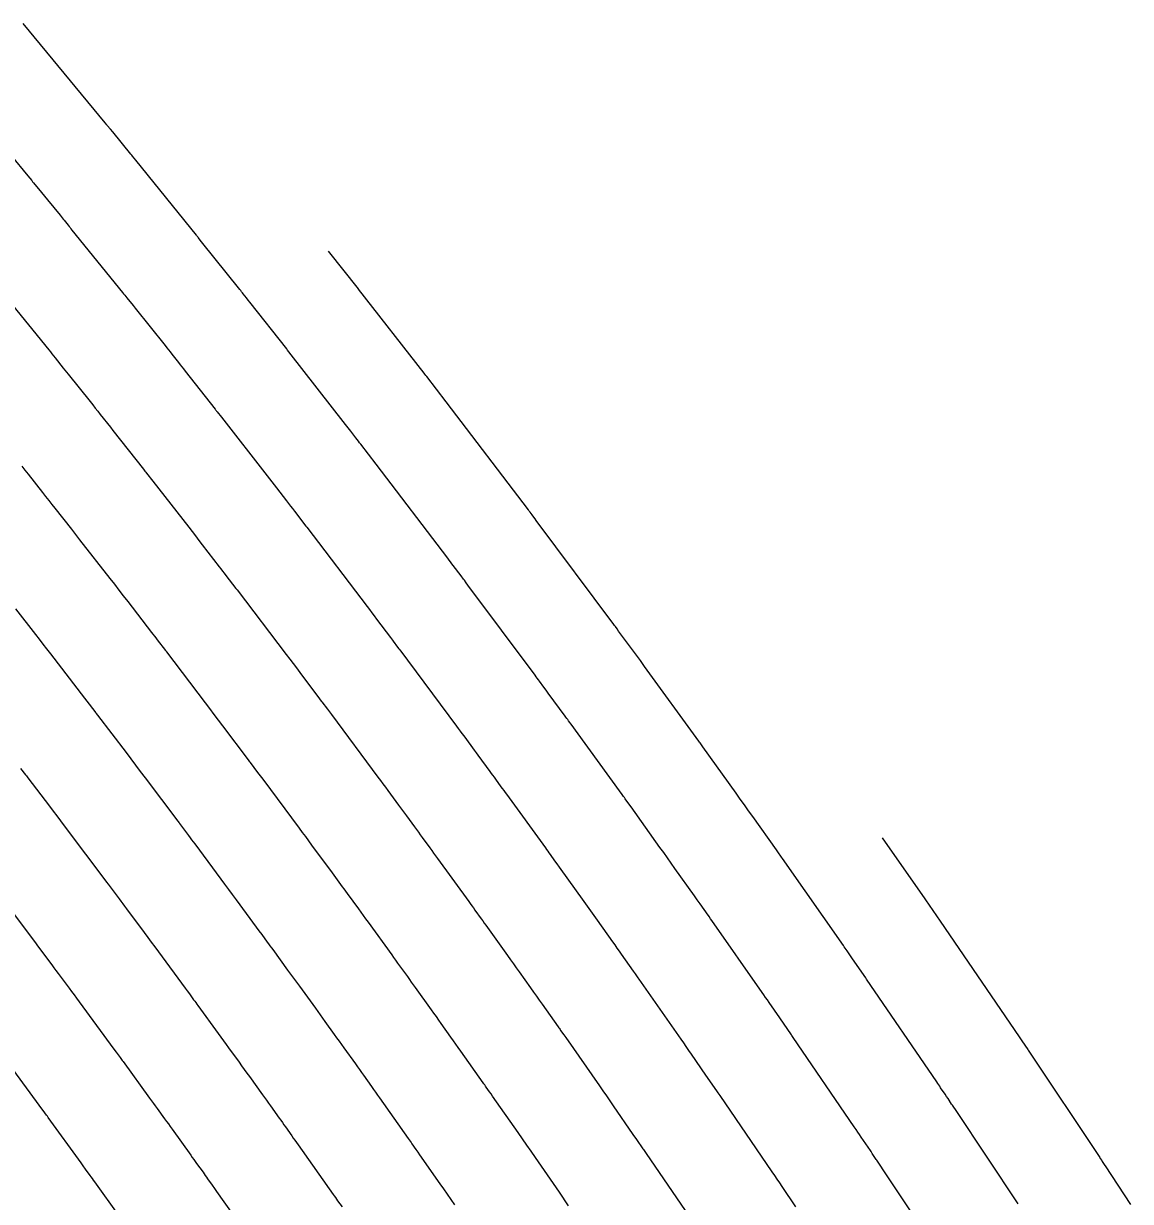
# Model space of a CAD drawing. Extents: x 1098669 to 1198896, y 698679 to 704410.
# Drawn here: x 1106742.16 to 1106777.59, y 699733.47 to 699771.16 of the extents above; entities that cross this region are included whole.
import ezdxf

# ---------------------------------------------------------------- set-up
doc = ezdxf.new("R2010")
doc.units = 0
doc.layers.add('R_Contours', color=7, linetype='Continuous')

msp = doc.modelspace()

# ---------------------------------------------------------------- linework, layer by layer
at = {"layer": 'R_Contours'}
for points in [[(1106771.41, 699731.878), (1106769.676, 699734.478), (1106769.594, 699734.601), (1106769.512, 699734.724), (1106769.492, 699734.755), (1106769.471, 699734.785), (1106769.45, 699734.816), (1106769.43, 699734.847), (1106769.325, 699735.003), (1106769.283, 699735.065), (1106769.262, 699735.096), (1106768.971, 699735.526), (1106768.915, 699735.608), (1106768.86, 699735.69), (1106768.804, 699735.772), (1106768.748, 699735.854), (1106766.792, 699738.72), (1106766.752, 699738.78), (1106766.738, 699738.8), (1106766.362, 699739.344), (1106766.023, 699739.834), (1106765.966, 699739.916), (1106765.91, 699739.997), (1106765.853, 699740.079), (1106765.796, 699740.16), (1106764.19, 699742.458), (1106764.15, 699742.515), (1106764.1, 699742.586), (1106764.08, 699742.615), (1106764.07, 699742.629), (1106763.816, 699742.988), (1106763.724, 699743.117), (1106763.633, 699743.246), (1106763.008, 699744.128), (1106762.888, 699744.296), (1106762.769, 699744.464), (1106762.649, 699744.633), (1106762.529, 699744.8), (1106761.603, 699746.092), (1106761.532, 699746.191), (1106761.413, 699746.357), (1106761.389, 699746.39), (1106761.365, 699746.424), (1106761.341, 699746.457), (1106761.317, 699746.49), (1106759.825, 699748.544), (1106759.77, 699748.62), (1106759.714, 699748.696), (1106759.604, 699748.848), (1106759.576, 699748.886), (1106759.549, 699748.924), (1106759.521, 699748.962), (1106759.493, 699749), (1106758.954, 699749.735), (1106758.884, 699749.83), (1106758.814, 699749.925), (1106758.674, 699750.115), (1106758.639, 699750.162), (1106758.604, 699750.21), (1106758.569, 699750.257), (1106758.534, 699750.304), (1106756.385, 699753.191), (1106756.332, 699753.261), (1106756.27, 699753.345), (1106756.244, 699753.379), (1106756.167, 699753.483), (1106755.916, 699753.816), (1106755.871, 699753.875), (1106755.826, 699753.934), (1106755.782, 699753.993), (1106755.737, 699754.052), (1106753.449, 699757.058), (1106753.444, 699757.065), (1106752.958, 699757.695), (1106752.918, 699757.747), (1106752.877, 699757.8), (1106752.836, 699757.853), (1106752.795, 699757.906), (1106752.633, 699758.118), (1106752.592, 699758.171), (1106752.551, 699758.223), (1106752.51, 699758.276), (1106752.469, 699758.329), (1106750.654, 699760.657), (1106750.611, 699760.713), (1106750.585, 699760.746), (1106749.401, 699762.244), (1106749.349, 699762.311), (1106749.296, 699762.378), (1106749.191, 699762.512), (1106749.164, 699762.545), (1106749.138, 699762.578), (1106749.111, 699762.612), (1106749.085, 699762.645), (1106747.862, 699764.176), (1106747.755, 699764.311), (1106747.739, 699764.33), (1106747.724, 699764.349), (1106747.709, 699764.368), (1106747.693, 699764.387), (1106745.75, 699766.788), (1106745.7, 699766.851), (1106745.65, 699766.913), (1106745.624, 699766.944), (1106745.599, 699766.975), (1106745.014, 699767.691), (1106744.943, 699767.778), (1106744.842, 699767.901), (1106744.824, 699767.922), (1106744.778, 699767.978), (1106742.146, 699771.159)], [(1106740.11, 699768.929), (1106742.3, 699766.284), (1106742.361, 699766.209), (1106742.422, 699766.135), (1106742.453, 699766.098), (1106742.483, 699766.061), (1106742.736, 699765.751), (1106742.831, 699765.635), (1106742.926, 699765.52), (1106743.332, 699765.023), (1106743.364, 699764.984), (1106743.396, 699764.945), (1106743.427, 699764.905), (1106743.459, 699764.866), (1106743.585, 699764.71), (1106743.617, 699764.67), (1106743.649, 699764.631), (1106743.68, 699764.592), (1106743.712, 699764.553), (1106745.33, 699762.554), (1106745.364, 699762.512), (1106745.398, 699762.47), (1106745.431, 699762.428), (1106745.465, 699762.386), (1106745.666, 699762.133), (1106745.733, 699762.049), (1106746.689, 699760.853), (1106746.743, 699760.785), (1106746.797, 699760.717), (1106746.85, 699760.65), (1106746.904, 699760.582), (1106747.118, 699760.31), (1106747.172, 699760.242), (1106747.225, 699760.174), (1106747.279, 699760.106), (1106747.333, 699760.038), (1106748.291, 699758.824), (1106748.308, 699758.803), (1106748.325, 699758.781), (1106748.342, 699758.76), (1106748.358, 699758.739), (1106748.493, 699758.567), (1106749.959, 699756.686), (1106750.034, 699756.589), (1106750.108, 699756.493), (1106750.183, 699756.396), (1106750.258, 699756.3), (1106750.579, 699755.882), (1106750.642, 699755.801), (1106750.704, 699755.719), (1106750.767, 699755.638), (1106750.829, 699755.557), (1106751.2, 699755.076), (1106751.227, 699755.041), (1106753.154, 699752.509), (1106753.23, 699752.408), (1106753.307, 699752.308), (1106753.383, 699752.207), (1106753.459, 699752.106), (1106753.907, 699751.512), (1106753.968, 699751.431), (1106753.99, 699751.4), (1106754.132, 699751.21), (1106754.176, 699751.15), (1106754.199, 699751.12), (1106756.019, 699748.675), (1106756.076, 699748.598), (1106756.133, 699748.521), (1106756.19, 699748.444), (1106756.247, 699748.367), (1106756.473, 699748.059), (1106756.53, 699747.982), (1106756.587, 699747.905), (1106756.643, 699747.828), (1106756.7, 699747.751), (1106757.085, 699747.227), (1106757.129, 699747.166), (1106757.174, 699747.105), (1106757.218, 699747.044), (1106757.262, 699746.984), (1106757.439, 699746.74), (1106757.483, 699746.679), (1106757.527, 699746.618), (1106757.572, 699746.557), (1106757.616, 699746.496), (1106758.863, 699744.78), (1106758.9, 699744.729), (1106758.937, 699744.678), (1106758.974, 699744.627), (1106759.011, 699744.575), (1106759.158, 699744.37), (1106759.231, 699744.268), (1106759.305, 699744.165), (1106760.091, 699743.067), (1106760.198, 699742.919), (1106760.304, 699742.77), (1106760.41, 699742.622), (1106760.515, 699742.473), (1106761.01, 699741.774), (1106761.08, 699741.677), (1106761.149, 699741.579), (1106761.218, 699741.482), (1106761.287, 699741.384), (1106761.67, 699740.842), (1106761.7, 699740.799), (1106761.731, 699740.756), (1106761.821, 699740.627), (1106761.851, 699740.584), (1106763.193, 699738.665), (1106763.277, 699738.544), (1106763.362, 699738.423), (1106763.446, 699738.302), (1106763.53, 699738.18), (1106763.99, 699737.515), (1106764.118, 699737.329), (1106764.361, 699736.978), (1106764.381, 699736.948), (1106764.441, 699736.86), (1106766.11, 699734.415), (1106766.19, 699734.297), (1106766.27, 699734.18), (1106766.35, 699734.063), (1106766.429, 699733.945), (1106766.869, 699733.295)], [(1106773.995, 699733.391), (1106772.005, 699736.376), (1106771.911, 699736.517), (1106771.887, 699736.552), (1106771.864, 699736.587), (1106771.748, 699736.759), (1106771.701, 699736.828), (1106771.655, 699736.897), (1106771.512, 699737.108), (1106771.481, 699737.154), (1106771.449, 699737.201), (1106771.418, 699737.247), (1106771.386, 699737.294), (1106769.143, 699740.58), (1106769.115, 699740.621), (1106768.691, 699741.235), (1106768.516, 699741.488), (1106768.487, 699741.53), (1106768.457, 699741.572), (1106768.428, 699741.614), (1106768.399, 699741.656), (1106766.529, 699744.332), (1106766.484, 699744.395), (1106766.47, 699744.416), (1106766.323, 699744.623), (1106766.255, 699744.718), (1106765.501, 699745.783), (1106765.367, 699745.971), (1106765.234, 699746.159), (1106765.1, 699746.346), (1106764.966, 699746.534), (1106763.902, 699748.018), (1106763.858, 699748.079), (1106763.815, 699748.139), (1106763.793, 699748.17), (1106763.771, 699748.2), (1106762.034, 699750.591), (1106761.99, 699750.652), (1106761.946, 699750.712), (1106761.924, 699750.743), (1106761.902, 699750.773), (1106761.207, 699751.719), (1106761.154, 699751.791), (1106761.101, 699751.862), (1106761.075, 699751.898), (1106761.048, 699751.934), (1106758.571, 699755.261), (1106758.531, 699755.315), (1106758.523, 699755.326), (1106758.434, 699755.444), (1106758.373, 699755.525), (1106758.346, 699755.56), (1106758.32, 699755.596), (1106755.688, 699759.053), (1106755.688, 699759.054), (1106755.064, 699759.863), (1106755.036, 699759.899), (1106755.001, 699759.945), (1106754.98, 699759.972), (1106752.881, 699762.665), (1106752.878, 699762.668), (1106751.923, 699763.877)], [(1106741.674, 699762.318), (1106742.967, 699760.72), (1106743.019, 699760.655), (1106743.071, 699760.59), (1106743.123, 699760.526), (1106743.175, 699760.461), (1106743.434, 699760.137), (1106743.589, 699759.942), (1106744.293, 699759.061), (1106744.374, 699758.959), (1106744.455, 699758.856), (1106744.536, 699758.754), (1106744.617, 699758.652), (1106744.94, 699758.241), (1106745.021, 699758.139), (1106745.102, 699758.036), (1106745.183, 699757.934), (1106745.264, 699757.831), (1106745.998, 699756.902), (1106746.023, 699756.871), (1106746.048, 699756.839), (1106746.073, 699756.807), (1106746.097, 699756.775), (1106746.296, 699756.52), (1106747.448, 699755.042), (1106747.557, 699754.902), (1106747.666, 699754.762), (1106747.774, 699754.622), (1106747.882, 699754.482), (1106748.423, 699753.779), (1106748.477, 699753.709), (1106748.531, 699753.638), (1106748.585, 699753.568), (1106748.639, 699753.498), (1106748.957, 699753.086), (1106748.97, 699753.07), (1106748.995, 699753.037), (1106750.571, 699750.965), (1106750.679, 699750.824), (1106750.787, 699750.682), (1106750.894, 699750.539), (1106751.001, 699750.397), (1106751.638, 699749.552), (1106751.691, 699749.482), (1106751.71, 699749.456), (1106751.886, 699749.218), (1106751.95, 699749.133), (1106752.013, 699749.049), (1106753.505, 699747.045), (1106753.584, 699746.939), (1106753.662, 699746.832), (1106753.741, 699746.726), (1106753.82, 699746.619), (1106754.162, 699746.153), (1106754.226, 699746.066), (1106754.29, 699745.98), (1106754.353, 699745.893), (1106754.417, 699745.807), (1106754.676, 699745.454), (1106754.737, 699745.37), (1106754.799, 699745.287), (1106754.86, 699745.203), (1106754.92, 699745.119), (1106755.164, 699744.784), (1106755.224, 699744.7), (1106755.285, 699744.616), (1106755.346, 699744.532), (1106755.407, 699744.448), (1106756.409, 699743.07), (1106756.459, 699743.001), (1106756.509, 699742.932), (1106756.559, 699742.863), (1106756.608, 699742.793), (1106756.807, 699742.516), (1106756.857, 699742.447), (1106756.907, 699742.377), (1106756.956, 699742.308), (1106757.006, 699742.239), (1106757.654, 699741.334), (1106757.746, 699741.205), (1106757.839, 699741.076), (1106757.931, 699740.947), (1106758.022, 699740.818), (1106758.389, 699740.3), (1106758.481, 699740.171), (1106758.573, 699740.041), (1106758.664, 699739.912), (1106758.756, 699739.782), (1106759.27, 699739.056), (1106759.291, 699739.027), (1106759.311, 699738.998), (1106759.331, 699738.97), (1106759.351, 699738.941), (1106759.452, 699738.797), (1106759.512, 699738.71), (1106760.59, 699737.169), (1106760.702, 699737.009), (1106760.814, 699736.848), (1106760.925, 699736.688), (1106761.036, 699736.527), (1106761.666, 699735.616), (1106761.778, 699735.454), (1106761.984, 699735.156), (1106762.002, 699735.13), (1106762.02, 699735.104), (1106762.091, 699735.001), (1106763.473, 699732.975)], [(1106759.607, 699733.334), (1106759.311, 699733.763), (1106758.543, 699734.873), (1106758.405, 699735.073), (1106758.266, 699735.274), (1106758.127, 699735.473), (1106757.987, 699735.673), (1106757.174, 699736.837), (1106757.123, 699736.909), (1106757.073, 699736.981), (1106756.972, 699737.125), (1106756.947, 699737.161), (1106756.921, 699737.197), (1106756.896, 699737.233), (1106756.871, 699737.269), (1106756.153, 699738.283), (1106756.075, 699738.393), (1106755.997, 699738.503), (1106755.919, 699738.613), (1106755.841, 699738.723), (1106755.53, 699739.163), (1106755.452, 699739.272), (1106755.374, 699739.382), (1106755.295, 699739.492), (1106755.217, 699739.601), (1106754.708, 699740.312), (1106754.645, 699740.4), (1106754.582, 699740.487), (1106754.52, 699740.574), (1106754.457, 699740.662), (1106754.206, 699741.011), (1106754.143, 699741.099), (1106754.08, 699741.186), (1106754.017, 699741.273), (1106753.954, 699741.36), (1106753.198, 699742.401), (1106753.121, 699742.507), (1106753.043, 699742.614), (1106752.966, 699742.721), (1106752.888, 699742.828), (1106752.531, 699743.321), (1106752.477, 699743.395), (1106752.423, 699743.468), (1106752.37, 699743.541), (1106752.316, 699743.615), (1106752.101, 699743.908), (1106751.993, 699744.055), (1106751.885, 699744.201), (1106751.392, 699744.872), (1106751.292, 699745.008), (1106751.192, 699745.144), (1106751.091, 699745.28), (1106750.99, 699745.415), (1106749.827, 699746.978), (1106749.786, 699747.032), (1106749.745, 699747.087), (1106749.704, 699747.142), (1106749.664, 699747.197), (1106749.43, 699747.511), (1106749.408, 699747.541), (1106749.364, 699747.6), (1106748.544, 699748.688), (1106748.405, 699748.872), (1106748.267, 699749.055), (1106748.128, 699749.239), (1106747.988, 699749.422), (1106746.746, 699751.054), (1106746.718, 699751.092), (1106746.713, 699751.097), (1106746.449, 699751.44), (1106746.404, 699751.499), (1106746.358, 699751.558), (1106746.313, 699751.616), (1106746.268, 699751.675), (1106745.507, 699752.664), (1106745.365, 699752.848), (1106745.223, 699753.032), (1106745.08, 699753.216), (1106744.938, 699753.399), (1106743.968, 699754.643), (1106743.836, 699754.812), (1106743.803, 699754.854), (1106743.77, 699754.896), (1106743.737, 699754.939), (1106743.704, 699754.981), (1106743.177, 699755.648), (1106743.078, 699755.774), (1106742.979, 699755.899), (1106742.88, 699756.024), (1106742.781, 699756.15), (1106742.315, 699756.741), (1106742.215, 699756.868), (1106742.114, 699756.996)], [(1106741.904, 699752.428), (1106742.541, 699751.61), (1106742.661, 699751.456), (1106742.781, 699751.302), (1106742.9, 699751.147), (1106743.019, 699750.993), (1106744.112, 699749.572), (1106744.186, 699749.477), (1106744.259, 699749.381), (1106744.47, 699749.108), (1106744.49, 699749.081), (1106744.531, 699749.028), (1106745.441, 699747.832), (1106745.594, 699747.631), (1106745.747, 699747.429), (1106745.899, 699747.227), (1106746.052, 699747.025), (1106747.1, 699745.633), (1106747.137, 699745.585), (1106747.15, 699745.566), (1106747.441, 699745.175), (1106747.491, 699745.108), (1106747.541, 699745.041), (1106747.591, 699744.974), (1106747.641, 699744.907), (1106748.476, 699743.786), (1106748.598, 699743.62), (1106748.721, 699743.455), (1106748.843, 699743.29), (1106748.965, 699743.124), (1106749.608, 699742.25), (1106749.696, 699742.13), (1106749.784, 699742.01), (1106749.96, 699741.77), (1106750.004, 699741.71), (1106750.048, 699741.649), (1106750.092, 699741.589), (1106750.136, 699741.529), (1106750.613, 699740.872), (1106750.707, 699740.742), (1106750.801, 699740.612), (1106750.895, 699740.483), (1106750.989, 699740.353), (1106751.5, 699739.65), (1106751.576, 699739.545), (1106751.652, 699739.44), (1106751.728, 699739.335), (1106751.804, 699739.229), (1106752.107, 699738.807), (1106752.182, 699738.702), (1106752.258, 699738.597), (1106752.333, 699738.491), (1106752.409, 699738.386), (1106752.78, 699737.868), (1106752.844, 699737.778), (1106752.909, 699737.688), (1106752.973, 699737.598), (1106753.037, 699737.507), (1106753.293, 699737.146), (1106753.357, 699737.056), (1106753.421, 699736.965), (1106753.485, 699736.875), (1106753.549, 699736.784), (1106754.471, 699735.483), (1106754.501, 699735.439), (1106754.532, 699735.396), (1106754.562, 699735.353), (1106754.593, 699735.31), (1106754.714, 699735.136), (1106754.775, 699735.05), (1106754.835, 699734.963), (1106755.482, 699734.037), (1106755.6, 699733.868), (1106755.718, 699733.699), (1106755.835, 699733.53), (1106755.953, 699733.361)], [(1106742.069, 699747.322), (1106742.226, 699747.119), (1106742.251, 699747.087), (1106742.299, 699747.023), (1106742.992, 699746.112), (1106743.11, 699745.958), (1106743.227, 699745.803), (1106743.344, 699745.648), (1106743.461, 699745.493), (1106744.832, 699743.673), (1106744.863, 699743.631), (1106744.87, 699743.622), (1106745.218, 699743.154), (1106745.277, 699743.074), (1106745.336, 699742.995), (1106745.395, 699742.915), (1106745.455, 699742.836), (1106746.022, 699742.074), (1106746.136, 699741.92), (1106746.25, 699741.767), (1106746.364, 699741.613), (1106746.477, 699741.459), (1106747.33, 699740.298), (1106747.399, 699740.205), (1106747.468, 699740.111), (1106747.605, 699739.924), (1106747.639, 699739.878), (1106747.673, 699739.831), (1106747.708, 699739.784), (1106747.742, 699739.737), (1106748.393, 699738.839), (1106748.476, 699738.725), (1106748.559, 699738.61), (1106748.642, 699738.496), (1106748.725, 699738.381), (1106749.058, 699737.923), (1106749.141, 699737.809), (1106749.224, 699737.694), (1106749.307, 699737.579), (1106749.389, 699737.464), (1106749.806, 699736.884), (1106749.87, 699736.795), (1106749.933, 699736.706), (1106749.997, 699736.617), (1106750.061, 699736.528), (1106750.343, 699736.135), (1106750.393, 699736.065), (1106750.444, 699735.994), (1106750.494, 699735.923), (1106750.544, 699735.852), (1106750.745, 699735.569), (1106750.795, 699735.498), (1106750.845, 699735.427), (1106750.896, 699735.356), (1106750.946, 699735.285), (1106752.071, 699733.696), (1106752.107, 699733.646), (1106752.142, 699733.595), (1106752.178, 699733.545), (1106752.213, 699733.494), (1106752.355, 699733.292)], [(1106769.637, 699745.104), (1106771.002, 699743.152), (1106771.024, 699743.12), (1106771.493, 699742.442), (1106771.494, 699742.44), (1106774.024, 699738.733), (1106774.046, 699738.7), (1106774.106, 699738.611), (1106774.298, 699738.327), (1106774.309, 699738.31), (1106774.333, 699738.274), (1106776.58, 699734.904), (1106776.601, 699734.873), (1106776.622, 699734.841), (1106776.665, 699734.776), (1106776.683, 699734.748), (1106776.702, 699734.719), (1106776.748, 699734.648), (1106776.767, 699734.619), (1106776.776, 699734.605), (1106777.586, 699733.373)], [(1106740.87, 699743.962), (1106742.563, 699741.714), (1106742.59, 699741.677), (1106742.995, 699741.132), (1106743.064, 699741.04), (1106743.132, 699740.949), (1106743.2, 699740.857), (1106743.269, 699740.765), (1106743.618, 699740.296), (1106743.699, 699740.187), (1106743.779, 699740.078), (1106743.86, 699739.969), (1106743.94, 699739.86), (1106745.053, 699738.347), (1106745.127, 699738.246), (1106745.249, 699738.079), (1106745.274, 699738.046), (1106745.298, 699738.012), (1106745.323, 699737.979), (1106745.347, 699737.945), (1106746.197, 699736.773), (1106746.257, 699736.691), (1106746.317, 699736.608), (1106746.377, 699736.526), (1106746.437, 699736.443), (1106746.676, 699736.113), (1106746.736, 699736.031), (1106746.796, 699735.948), (1106746.856, 699735.866), (1106746.915, 699735.783), (1106747.516, 699734.945), (1106747.563, 699734.88), (1106747.609, 699734.816), (1106747.655, 699734.751), (1106747.701, 699734.687), (1106747.905, 699734.402), (1106747.942, 699734.351), (1106747.979, 699734.3), (1106748.015, 699734.249), (1106748.051, 699734.197), (1106748.197, 699733.992), (1106748.27, 699733.889), (1106748.342, 699733.787), (1106749.671, 699731.909)], [(1106745.227, 699733.005), (1106744.441, 699734.101), (1106744.404, 699734.152), (1106744.368, 699734.202), (1106744.331, 699734.253), (1106744.295, 699734.304), (1106744.148, 699734.505), (1106744.075, 699734.606), (1106744.001, 699734.707), (1106742.953, 699736.153), (1106742.923, 699736.194), (1106742.894, 699736.234), (1106742.79, 699736.375), (1106742.775, 699736.395), (1106741.404, 699738.261)]]:
    msp.add_lwpolyline(points, dxfattribs=at)

doc.saveas('drawing.dxf')
